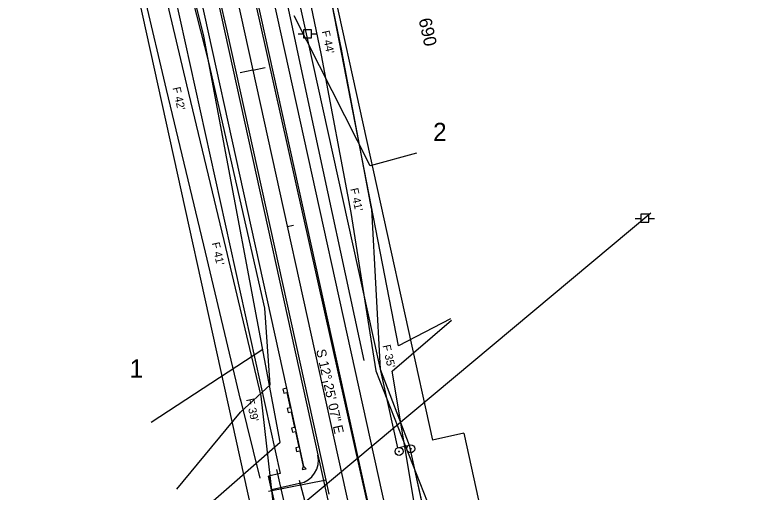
# Model space of a CAD drawing. Extents: x 2519952 to 2531965, y 848341 to 887632.
# Drawn here: x 2527055.7 to 2527526.9, y 857321.1 to 857619.8 of the extents above; entities that cross this region are included whole.
import ezdxf

# ---------------------------------------------------------------- set-up
doc = ezdxf.new("R2010")
doc.units = 0
for name, color, linetype in [('RD_EV_JW', 7, 'Continuous'), ('RD_EX_DR_Pipe', 7, 'Continuous'), ('RD_EX_Driveway', 7, 'Continuous'), ('RD_EX_DV_Prop', 7, 'Continuous'), ('RD_EX_DV_PropPin', 7, 'Continuous'), ('RD_EX_DV_TX_Prop', 7, 'Continuous'), ('RD_EX_Fence_Other', 7, 'Continuous'), ('RD_EX_H2O', 7, 'Continuous'), ('RD_EX_Road', 7, 'Continuous'), ('RD_EX_RW', 7, 'Continuous'), ('RD_EX_UT', 7, 'Continuous'), ('RD_EX_VEG', 7, 'Continuous'), ('RD_HC_Cl', 7, 'Continuous'), ('RD_HC_Data', 7, 'Continuous'), ('RD_HC_Data_Tic', 7, 'Continuous'), ('RD_HC_TX_Sta50', 7, 'Continuous'), ('RD_PD_CstnLmt', 7, 'Continuous'), ('RD_PD_DR_ErosCtrl', 7, 'Continuous'), ('RD_PD_DR_Pipe', 7, 'Continuous'), ('RD_PD_Driveway', 7, 'Continuous'), ('RD_PD_Final_TrvlWay', 7, 'Continuous'), ('RD_PD_GR', 7, 'Continuous'), ('RD_PD_RW', 7, 'Continuous'), ('RD_PD_TX_CstnLmt', 7, 'Continuous'), ('RD_SMD_Locator', 7, 'Continuous')]:
    doc.layers.add(name, color=color, linetype=linetype)

# ---------------------------------------------------------------- blocks, each defined once
blk = doc.blocks.new('TYPET1')
at = {"layer": 'RD_PD_GR'}
blk.add_lwpolyline([(49.99, 1), (0, 0), (-0.05, 2.5), (2.45, 2.55), (2.49, 0.54), (12.49, 0.74), (12.45, 2.75), (14.95, 2.8), (14.99, 0.79), (24.99, 0.99), (24.95, 3), (27.44, 3.05), (27.48, 1.04), (37.48, 1.24), (37.44, 3.25), (39.94, 3.3), (39.98, 1.29), (49.98, 1.49), (51.69, 2.53), (51.74, 0.03)], close=True, dxfattribs=at)

msp = doc.modelspace()

# ---------------------------------------------------------------- linework, layer by layer
at = {"layer": 'RD_EV_JW'}
for points in [[(2527273.98, 857404), (2527239.53, 857563.5), (2527217.13, 857668.95), (2527193.05, 857772.28), (2527177.55, 857864.76), (2527166.18, 857949.05), (2527146.94, 857958.39)], [(2527156.87, 857323.56), (2527196.55, 857371.59), (2527215.07, 857388.76), (2527211.89, 857436.64), (2527176.86, 857590.34), (2527152.05, 857687.7), (2527133.37, 857768.81), (2527110.03, 857846.68), (2527099.85, 857885.39), (2527089.61, 857922.82)]]:
    msp.add_lwpolyline(points, dxfattribs=at)
at = {"layer": 'RD_EX_DR_Pipe'}
msp.add_line((2527238.53, 857310.13), (2527233.45, 857328.91), dxfattribs=at)
at = {"layer": 'RD_EX_Driveway'}
msp.add_line((2527250.24, 857329.05), (2527214.06, 857322), dxfattribs=at)
at = {"layer": 'RD_EX_DV_Prop'}
for p, q in [((2527187.16, 857837.6), (2527294.69, 857349.29)), ((2527113.92, 857821.47), (2527221.44, 857333.17)), ((2527113.92, 857821.47), (2527221.44, 857333.17)), ((2527294.69, 857349.29), (2527302.01, 857350.91)), ((2527302.01, 857350.91), (2527463.3, 856618.45)), ((2527221.44, 857333.17), (2527214.12, 857331.55)), ((2527375.41, 856599.1), (2527214.12, 857331.55))]:
    msp.add_line(p, q, dxfattribs=at)
at = {"layer": 'RD_EX_DV_PropPin'}
for centre, radius in [((2527295.71, 857347.05), 2.5), ((2527303.03, 857348.72), 2.5), ((2527303.03, 857348.72), 0.25), ((2527295.71, 857347.05), 0.25)]:
    msp.add_circle(centre, radius, dxfattribs=at)
at = {"layer": 'RD_EX_Fence_Other'}
msp.add_lwpolyline([(2527470.04, 857040.26), (2527349.75, 857108.3), (2527325.52, 857222.7), (2527305.71, 857311.38), (2527291.32, 857397.26), (2527328.47, 857429.09)], dxfattribs=at)
at = {"layer": 'RD_EX_H2O'}
msp.add_line((2527140.87, 857365.4), (2527210.68, 857411.02), dxfattribs=at)
msp.add_lwpolyline([(2527306.59, 857533.61), (2527277.65, 857525.69), (2527230.2, 857619.43)], dxfattribs=at)
at = {"layer": 'RD_EX_Road'}
for p, q in [((2527208.62, 857616.1), (2527187.68, 857712.63)), ((2527188.22, 857610.08), (2527166.46, 857707.7)), ((2527231.06, 857516.21), (2527208.62, 857616.1)), ((2527209.95, 857511.62), (2527188.22, 857610.08)), ((2527275.94, 857314.71), (2527231.06, 857516.21)), ((2527231.14, 857415.19), (2527209.95, 857511.62)), ((2527250.24, 857329.05), (2527231.14, 857415.19)), ((2527252.04, 857320.26), (2527250.24, 857329.05))]:
    msp.add_line(p, q, dxfattribs=at)
at = {"layer": 'RD_EX_RW'}
for p, q in [((2527187.16, 857837.59), (2527294.69, 857349.29)), ((2527113.92, 857821.46), (2527221.44, 857333.17))]:
    msp.add_line(p, q, dxfattribs=at)
for points in [[(2527294.69, 857349.29), (2527302.01, 857350.91), (2527463.3, 856618.45), (2527455.97, 856616.84)], [(2527221.44, 857333.17), (2527214.12, 857331.55), (2527375.41, 856599.1), (2527382.73, 856600.71)]]:
    msp.add_lwpolyline(points, dxfattribs=at)
at = {"layer": 'RD_EX_UT'}
for p, q in [((2527232.59, 857608.04), (2527236.06, 857608.04)), ((2527241.02, 857610.61), (2527236.02, 857610.61)), ((2527236.02, 857610.61), (2527236.02, 857605.61)), ((2527240.95, 857608.04), (2527244.59, 857608.04)), ((2527241.02, 857605.61), (2527241.02, 857610.61)), ((2527236.02, 857605.61), (2527241.02, 857605.61)), ((2527453.09, 857496), (2527139.66, 857234.05)), ((2527451.75, 857495.3), (2527446.75, 857495.3)), ((2527446.75, 857495.3), (2527446.75, 857490.3)), ((2527451.75, 857490.3), (2527451.75, 857495.3)), ((2527443.32, 857492.74), (2527446.79, 857492.74)), ((2527446.75, 857490.3), (2527451.75, 857490.3)), ((2527451.68, 857492.74), (2527455.32, 857492.74))]:
    msp.add_line(p, q, dxfattribs=at)
at = {"layer": 'RD_EX_VEG'}
for points in [[(2527129.35, 857272.14), (2527221.36, 857352.89), (2527173.69, 857606.73), (2527101.06, 857900.8), (2527098.17, 857930.54)], [(2527327.87, 857429.88), (2527295.28, 857412.98), (2527254.05, 857625.37), (2527209.45, 857814.08), (2527191.48, 857924.48)]]:
    msp.add_lwpolyline(points, dxfattribs=at)
at = {"layer": 'RD_HC_Cl'}
msp.add_line((2526970.28, 858648.12), (2527526.88, 856120.48), dxfattribs=at)
at = {"layer": 'RD_HC_Data_Tic'}
for p, q in [((2527204.3, 857585.38), (2527196.49, 857583.66)), ((2527204.3, 857585.38), (2527212.12, 857587.1)), ((2527225.81, 857487.72), (2527229.71, 857488.58)), ((2527247.31, 857390.06), (2527251.22, 857390.92))]:
    msp.add_line(p, q, dxfattribs=at)
at = {"layer": 'RD_PD_CstnLmt'}
for p, q in [((2527226.72, 857692.71), (2527246.98, 857594.78)), ((2527139.82, 857673.57), (2527162.9, 857576.26)), ((2527246.98, 857594.78), (2527265.58, 857496.47)), ((2527162.9, 857576.26), (2527186.13, 857478.98)), ((2527265.58, 857496.47), (2527281.17, 857397.51)), ((2527186.13, 857478.98), (2527209.24, 857381.67)), ((2527281.17, 857397.51), (2527316.85, 857307.03)), ((2527209.24, 857381.67), (2527220.66, 857281.79))]:
    msp.add_line(p, q, dxfattribs=at)
at = {"layer": 'RD_PD_DR_ErosCtrl'}
for p, q in [((2527239.45, 857695.34), (2527259.71, 857597.41)), ((2527127.17, 857670.57), (2527150.25, 857573.26)), ((2527259.75, 857597.19), (2527278.35, 857498.89)), ((2527150.26, 857573.24), (2527173.48, 857475.96)), ((2527278.42, 857498.5), (2527283.97, 857398.58)), ((2527173.48, 857475.97), (2527196.59, 857378.67)), ((2527283.97, 857398.58), (2527302.11, 857350.92)), ((2527196.33, 857380.2), (2527208.65, 857330.35))]:
    msp.add_line(p, q, dxfattribs=at)
at = {"layer": 'RD_PD_DR_Pipe'}
msp.add_line((2527227.16, 857300.69), (2527219.42, 857335.85), dxfattribs=at)
at = {"layer": 'RD_PD_Driveway'}
msp.add_line((2527233.57, 857326.93), (2527215.99, 857323.06), dxfattribs=at)
msp.add_arc((2527230.34, 857341.58), 15, 282.4185, 12.4185, dxfattribs=at)
at = {"layer": 'RD_PD_Final_TrvlWay'}
for p, q in [((2527070.86, 858247.17), (2527345.05, 857002)), ((2527047.42, 858242), (2527321.61, 856996.84))]:
    msp.add_line(p, q, dxfattribs=at)
at = {"layer": 'RD_PD_GR'}
for p, q in [((2527161, 857884.31), (2527319.6, 857164.07)), ((2527225.56, 857386.55), (2527118.03, 857874.85))]:
    msp.add_line(p, q, dxfattribs=at)
at = {"layer": 'RD_PD_RW'}
for p, q in [((2527209.14, 857842.43), (2527316.66, 857354.13)), ((2527091.94, 857816.63), (2527226.35, 857206.25)), ((2527336.19, 857358.43), (2527368.45, 857211.94))]:
    msp.add_line(p, q, dxfattribs=at)
msp.add_lwpolyline([(2527336.19, 857358.43), (2527316.66, 857354.13)], dxfattribs=at)
at = {"layer": 'RD_SMD_Locator'}
for centre in [(2527230.2, 857619.43), (2527208.62, 857616.1), (2527188.22, 857610.08), (2527173.69, 857606.73), (2527176.86, 857590.34), (2527239.53, 857563.5), (2527306.59, 857533.61), (2527277.65, 857525.69), (2527231.06, 857516.21), (2527209.95, 857511.62), (2527453.09, 857496), (2527211.89, 857436.64), (2527327.87, 857429.88), (2527328.47, 857429.09), (2527231.14, 857415.19), (2527210.68, 857411.02), (2527295.28, 857412.98), (2527273.98, 857404), (2527291.32, 857397.26), (2527215.07, 857388.76), (2527196.55, 857371.59), (2527140.87, 857365.4), (2527221.36, 857352.89), (2527233.45, 857328.91), (2527250.24, 857329.05), (2527250.24, 857329.05), (2527156.87, 857323.56), (2527214.06, 857322)]:
    msp.add_circle(centre, 0.001, dxfattribs=at)

# ---------------------------------------------------------------- block references
at = {"layer": 'RD_PD_GR', "yscale": -1.0000000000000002, "rotation": -76.4355636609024}
msp.add_blockref('TYPET1', (2527225.56, 857386.55), dxfattribs=at)

# ---------------------------------------------------------------- texts
at = {"layer": 'RD_EX_DV_TX_Prop'}
for s, p in [('2', (2527317.02, 857541.18)), ('1', (2527127.33, 857393.24))]:
    msp.add_text(s, height=11.32, dxfattribs=at).set_placement(p)
at = {"layer": 'RD_HC_Data'}
msp.add_text('S 12%%d 25\' 07" E', height=6, rotation=282.4185, dxfattribs=at).set_placement((2527243.87, 857410.35))
at = {"layer": 'RD_HC_TX_Sta50'}
msp.add_text('690', height=8, rotation=282.4185, dxfattribs=at).set_placement((2527307.9, 857617.13))
at = {"layer": 'RD_PD_CstnLmt'}
for s, p in [("F 42'", (2527154.16, 857574.34)), ("F 41'", (2527178.6, 857477.32)), ("F 39'", (2527200.11, 857379.66))]:
    msp.add_text(s, height=5, rotation=282.4185, dxfattribs=at).set_placement(p)
at = {"layer": 'RD_PD_TX_CstnLmt'}
for s, p in [("F 44'", (2527247.32, 857609.63)), ("F 41'", (2527265.22, 857511.18)), ("F 35'", (2527285.39, 857413.23))]:
    msp.add_text(s, height=5, rotation=282.4185, dxfattribs=at).set_placement(p)

doc.saveas('drawing.dxf')
